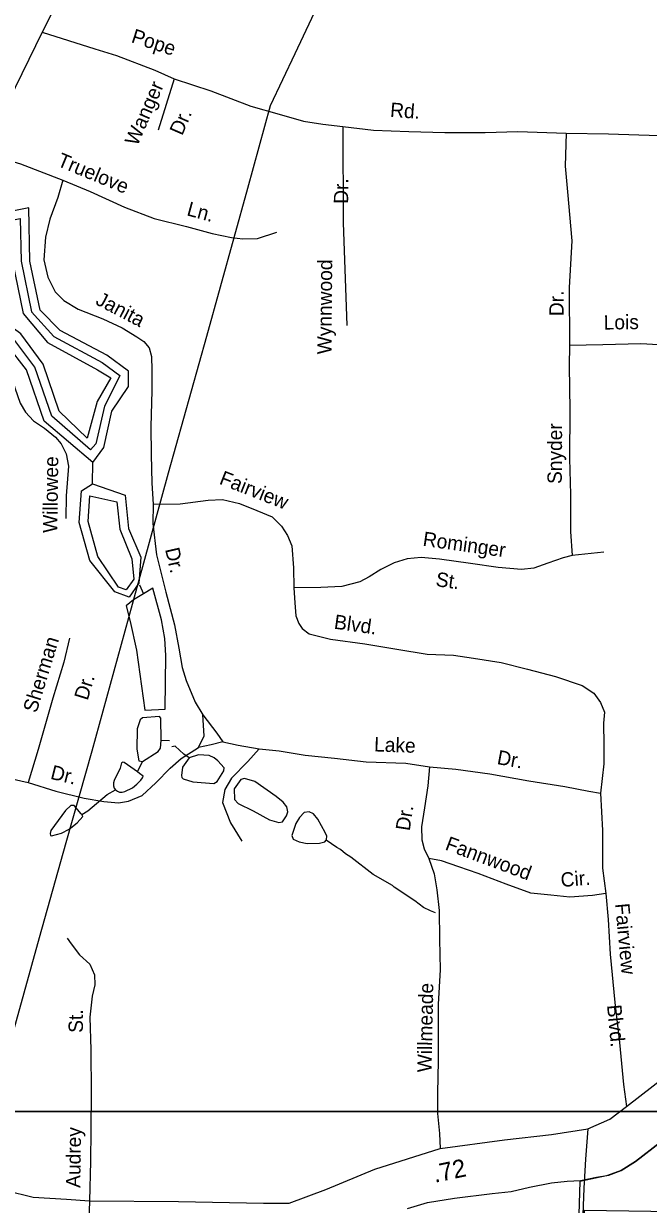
# Model space of a CAD drawing. Extents: x 1551653 to 1702041, y 811336 to 920032.
# Drawn here: x 1618338 to 1621198, y 830882 to 836287 of the extents above; entities that cross this region are included whole.
import ezdxf

# ---------------------------------------------------------------- set-up
doc = ezdxf.new("R2010")
doc.units = 0
for name, color, linetype in [('Old_Level_10', 7, 'Continuous'), ('Old_Level_17', 7, 'Continuous'), ('Old_Level_32', 7, 'Continuous'), ('Old_Level_35', 7, 'Continuous'), ('Old_Level_48', 7, 'Continuous'), ('Old_Level_49', 7, 'Continuous'), ('Old_Level_56', 7, 'Continuous'), ('Old_Level_59', 7, 'Continuous'), ('Old_Level_60', 7, 'Continuous'), ('Old_Level_61', 7, 'Continuous'), ('Old_Level_62', 7, 'Continuous'), ('Old_Level_63', 7, 'Continuous')]:
    doc.layers.add(name, color=color, linetype=linetype)

msp = doc.modelspace()

# ---------------------------------------------------------------- linework, layer by layer
at = {"layer": 'Old_Level_32'}
for points in [[(1618639.488, 830898.254), (1619047.72, 830894.332), (1619435.682, 830886.488), (1619553.247, 830886.488), (1619721.756, 830949.242), (1619945.128, 831043.374), (1620244.62, 831137.121), (1620539.396, 831177.19), (1620754.932, 831200.723), (1620921.488, 831227.331), (1621021.412, 831271.322), (1621097.834, 831329.307), (1621552.417, 831682.303), (1621783.475, 831858.014), (1622002.929, 831983.524), (1622147.926, 832065.889)], [(1617627.024, 831285.077), (1617808.317, 831183.673), (1617958.772, 831093.571), (1618135.268, 831004.943), (1618258.322, 830945.215), (1618381.52, 830913.942), (1618534.354, 830906.098), (1618639.488, 830898.254)], [(1618639.488, 830898.254), (1618626.268, 830469.711), (1618635.727, 829982.106), (1618621.73, 829851.038), (1618583.697, 829811.682), (1618578.968, 829660.192), (1618574.238, 829347.747), (1618592.942, 829226.634), (1618597.672, 829060.943), (1618640.242, 828947.326), (1618715.922, 828814.774), (1618805.791, 828658.551), (1618838.901, 828507.062), (1618853.091, 828327.169), (1618857.789, 828134.395), (1618840.277, 827938.942)]]:
    msp.add_lwpolyline(points, dxfattribs=at)
at = {"layer": 'Old_Level_35'}
for p, q in [((1618423.623, 836246.742), (1618268.979, 835931.719)), ((1619026.754, 836033.158), (1618954.106, 835799.229)), ((1620993.819, 833866.384), (1620849.659, 833852.499))]:
    msp.add_line(p, q, dxfattribs=at)
for points in [[(1618701.007, 836933.535), (1618594.792, 836621.668), (1618507.593, 836414.812), (1618423.623, 836246.742)], [(1618423.623, 836246.742), (1618663.509, 836171.075), (1618763.809, 836140.189), (1618938.2, 836074.067), (1619026.754, 836033.158)], [(1619026.754, 836033.158), (1619194.782, 835978.614), (1619378.704, 835908.161), (1619508.13, 835871.798), (1619619.392, 835839.981), (1619707.946, 835826.345), (1619798.772, 835814.982)], [(1619798.772, 835814.982), (1619939.564, 835799.229), (1620100.779, 835792.41), (1620266.994, 835788.812), (1620450.878, 835788.084), (1620601.09, 835791.926), (1620821.172, 835784.934)], [(1619798.772, 835814.982), (1619801.043, 835376.355), (1619816.95, 834904.464)], [(1620821.172, 835784.934), (1620817.679, 835634.601), (1620828.478, 835515.769), (1620847.438, 835291.545), (1620835.29, 835078.301), (1620837.658, 834813.219)], [(1620821.172, 835784.934), (1621015.819, 835781.934), (1621247.393, 835774.434), (1621408.977, 835775.108), (1621588.698, 835766.46), (1621799.317, 835735.988), (1621987.959, 835711.516), (1622120.707, 835708.02), (1622260.442, 835701.028)], [(1618152.713, 835695.774), (1618323.956, 835644.678), (1618518.04, 835569.93)], [(1618518.04, 835569.93), (1618494.811, 835490.357), (1618457.38, 835391.059), (1618438.112, 835309.406), (1618430.602, 835205.499), (1618449.385, 835125.273), (1618482.259, 835058.97), (1618521.655, 835018.35), (1618587.101, 834979.4), (1618700.274, 834935.68), (1618789.486, 834894.449), (1618856.891, 834853.459), (1618888.452, 834831.008), (1618912.091, 834802.714), (1618923.482, 834762.458), (1618924.427, 834700.605), (1618925.122, 834606.54), (1618920.555, 834440.74), (1618922.606, 834314.828), (1618924.532, 834182.915), (1618931.188, 834086.925)], [(1618518.04, 835569.93), (1618643.056, 835518.165), (1618799.876, 835445.948), (1618934.893, 835393.979), (1619084.239, 835357.733), (1619201.657, 835325.935), (1619289.314, 835306.745), (1619341.043, 835301.893), (1619409.101, 835302.913), (1619497.529, 835331.538)], [(1617897.395, 834804.886), (1617995.16, 834820.312), (1618154.953, 834815.87), (1618218.605, 834796.969), (1618246.246, 834778.6), (1618269.477, 834720.296), (1618297.856, 834619.863), (1618322.847, 834549.719), (1618346.203, 834507.419), (1618383.44, 834468.843), (1618432.961, 834434.021), (1618484.162, 834393.361), (1618509.762, 834363.023), (1618533.036, 834316.728), (1618544.099, 834260.471), (1618532.144, 834124.838), (1618530.638, 834021.01)], [(1620837.658, 834813.219), (1620835.387, 834720.039), (1620838.615, 834517.667), (1620837.316, 834295.771), (1620842.198, 834131.417), (1620842.198, 833960.966), (1620849.659, 833852.499)], [(1621244.841, 834816.536), (1621163.603, 834820.407), (1620989.52, 834816.536), (1620837.658, 834813.219)], [(1618931.188, 834086.925), (1619055.096, 834089.015), (1619183.094, 834105.229), (1619249.187, 834108.089), (1619326.844, 834089.107), (1619406.253, 834057.88), (1619475.702, 834028.854), (1619519.058, 833986.151), (1619546.414, 833943.772), (1619565.646, 833895.557), (1619574.022, 833795.531), (1619574.76, 833703.664)], [(1618931.188, 834086.925), (1618929.804, 833998.907), (1618945.69, 833854.904), (1618989.056, 833684.327), (1619028.626, 833533.842), (1619049.082, 833427.569), (1619063.701, 833339.423), (1619082.691, 833279.203), (1619123.314, 833180.726), (1619158.347, 833122.183)], [(1620849.659, 833852.499), (1620807.605, 833841.144), (1620737.264, 833816.158), (1620672.963, 833793.248), (1620616.828, 833787.985), (1620511.166, 833797.532), (1620383.659, 833815.528), (1620241.993, 833835.61), (1620158.292, 833842.713), (1620094.116, 833835.81), (1620033.936, 833818.618), (1619973.476, 833787.628), (1619919.175, 833754.511), (1619876.879, 833731.155), (1619794.615, 833710.41), (1619698.671, 833705.754), (1619574.76, 833703.664)], [(1619574.76, 833703.664), (1619579.583, 833635.528), (1619584.77, 833575.591), (1619598.28, 833541.296), (1619613.799, 833517.169), (1619645.521, 833492.713), (1619742.899, 833469.324), (1619900.527, 833446.916), (1620045.917, 833422.756), (1620185.543, 833400.712), (1620305.29, 833394.882), (1620397.068, 833381.615), (1620524.532, 833361.618), (1620643.993, 833331.979), (1620773.373, 833297.937), (1620894.593, 833256.257), (1620947.917, 833221.556), (1620979.275, 833179.095), (1620996.585, 833134.722), (1620992.103, 833084.965), (1620994.678, 832985.057), (1620994.02, 832897.898), (1620979.2, 832764.414)], [(1618548.338, 833473.147), (1618522.702, 833363.606), (1618472.124, 833198.337), (1618404.73, 832963.574), (1618358.437, 832812.426)], [(1619138.104, 832972.711), (1619164.804, 833026.199), (1619158.347, 833122.183)], [(1619158.347, 833122.183), (1619222.9, 833039.227), (1619250.295, 832998.85)], [(1618358.437, 832812.426), (1618485.694, 832772.426), (1618615.12, 832740.582), (1618704.857, 832725.356), (1618772.59, 832720.179), (1618818.764, 832727.646), (1618880.903, 832752.6), (1618943.734, 832811.56), (1619008.731, 832878.679), (1619059.433, 832921.878), (1619138.104, 832972.711)], [(1619250.295, 832998.85), (1619196.201, 832985.739), (1619138.104, 832972.711)], [(1619415.728, 832966.478), (1619364.941, 832909.276), (1619289.744, 832832.557), (1619259.082, 832780.95), (1619248.061, 832721.14), (1619284.61, 832628.749), (1619337.32, 832544.031)], [(1619250.295, 832998.85), (1619320.026, 832983.827), (1619415.728, 832966.478)], [(1619415.728, 832966.478), (1619507.388, 832957.216), (1619627.05, 832937.377), (1619760.639, 832923.459), (1619906.39, 832907.298), (1620087.951, 832900.612), (1620195.694, 832885.018)], [(1617723.118, 832932.122), (1617850.544, 832919.785), (1617994.091, 832893.66), (1618183.168, 832853.003), (1618358.437, 832812.426)], [(1620195.694, 832885.018), (1620188.305, 832797.121), (1620172.876, 832697.377), (1620159.487, 832609.598), (1620161.291, 832550.53), (1620172.065, 832509.49), (1620193.378, 832465.232)], [(1620195.694, 832885.018), (1620317.318, 832873.148), (1620472.987, 832852.78), (1620650.22, 832820.169), (1620816.18, 832794.077), (1620925.848, 832773.314), (1620979.2, 832764.414)], [(1620979.2, 832764.414), (1620988.092, 832592.368), (1620988.092, 832420.321), (1621003.97, 832305.308)], [(1621003.97, 832305.308), (1620941.949, 832296.161), (1620837.927, 832287.867), (1620752.268, 832297.007), (1620660.411, 832306.476), (1620547.189, 832347.995), (1620418.095, 832396.036), (1620330.68, 832427.227), (1620250.992, 832454.458), (1620193.378, 832465.232)], [(1620193.378, 832465.232), (1620218.164, 832394.891), (1620229.07, 832320.829), (1620239.568, 832226.761), (1620241.686, 832094.932), (1620245.453, 831954.978), (1620235.179, 831798.804), (1620235.265, 831674.932), (1620235.236, 831538.447), (1620232.273, 831390.13), (1620232.273, 831298.175), (1620242.262, 831205.54), (1620244.62, 831137.121)], [(1621003.97, 832305.308), (1621014.14, 832185.236), (1621023.74, 832027.152), (1621044.445, 831805.01), (1621065.564, 831622.881), (1621084.678, 831430.785), (1621097.834, 831329.307)], [(1618537.492, 832100.2), (1618554.972, 832074.032), (1618594.165, 832023.409), (1618641.527, 831980.823), (1618662.757, 831932.366), (1618664.027, 831886.516), (1618651.369, 831834.744), (1618641.822, 831738.885), (1618645.582, 831588.925), (1618646.573, 831391.192), (1618646.13, 831221.307), (1618643.807, 831077.275), (1618639.488, 830898.254)], [(1620921.488, 831227.331), (1620910.033, 831087.935), (1620902.159, 830956.222), (1620895.063, 830754.451), (1620897.028, 830624.34), (1620905.971, 830552.319), (1620919.406, 830514.225), (1620942.845, 830485.935), (1620970.44, 830455.357), (1620983.878, 830427.27), (1620991.184, 830383.097), (1620986.578, 830343.369), (1620970.082, 830309.485), (1620947.671, 830279.921), (1620903.166, 830236.598)]]:
    msp.add_lwpolyline(points, dxfattribs=at)
at = {"layer": 'Old_Level_48'}
msp.add_lwpolyline([(1620094.674, 830862.017), (1620187.239, 830890.826), (1620310.579, 830910.596), (1620483.616, 830931.282), (1620570.132, 830940.127), (1620653.718, 830960.96), (1620754.193, 830980.766), (1620826.782, 830987.64), (1620887.428, 830990.533), (1620960.056, 831006.393), (1621016.752, 831015.287), (1621073.5, 831036.163), (1621139.288, 831077.997), (1621253.982, 831165.687)], dxfattribs=at)
at = {"layer": 'Old_Level_49'}
for points in [[(1621253.982, 831165.687), (1621139.288, 831077.997), (1621073.5, 831036.163), (1621005.809, 831011.958), (1620884.337, 830986.076)], [(1620884.337, 830986.076), (1620865.109, 830333.387), (1620410.895, 830337.931), (1620469.944, 829969.933), (1620878.735, 829974.476), (1620905.989, 830855.854), (1622929.467, 830824.112), (1623061.189, 829874.587), (1620883.308, 829915.083), (1620856.647, 828900.501), (1620107.194, 828950.477), (1619993.841, 827458.739), (1620193.212, 827436.102), (1620161.417, 826927.343), (1619993.358, 826804.677), (1619829.842, 827090.898), (1619716.288, 827209.02), (1619947.806, 830787.426), (1619811.542, 830737.452), (1619648.025, 830669.304), (1619576.925, 830662.148)]]:
    msp.add_lwpolyline(points, dxfattribs=at)
at = {"layer": 'Old_Level_56'}
msp.add_lwpolyline([(1618270.734, 831596.326), (1618410.501, 832103.976), (1618533.361, 832537.728), (1618651.744, 832957.764), (1618836.244, 833628.596), (1619001.523, 834229.779), (1619177.126, 834856.569), (1619363.75, 835533.362), (1619467.477, 835911.672), (1619581.164, 836149.7), (1619823.155, 836665.68)], dxfattribs=at)
at = {"layer": 'Old_Level_59'}
msp.add_line((1618653.772, 834179.609), (1618654.695, 834278.085), dxfattribs=at)
at = {"layer": 'Old_Level_60'}
for points in [[(1618413.758, 834975.57), (1618366.699, 835199.794), (1618361.778, 835442.781), (1618194.763, 835410.024), (1618041.691, 835186.671)], [(1618654.695, 834278.085), (1618432.726, 834466.375), (1618351.73, 834701.108), (1618261.712, 834817.834), (1618104.745, 834929.33), (1618031.746, 835055.592), (1618041.691, 835186.671)], [(1618654.695, 834278.085), (1618705.753, 834345.957), (1618741.739, 834512.665), (1618817.711, 834626.008), (1618818.736, 834694.905), (1618719.696, 834769.134), (1618504.699, 834881.861), (1618413.758, 834975.57)], [(1618653.772, 834179.609), (1618802.742, 834127.321), (1618817.711, 833976.043), (1618874.715, 833843.58), (1618864.77, 833725.624), (1618821.71, 833660.827), (1618755.785, 833685.126), (1618640.751, 833828.611), (1618592.769, 834003.572), (1618602.714, 834147.826), (1618653.772, 834179.609)]]:
    msp.add_lwpolyline(points, dxfattribs=at)
at = {"layer": 'Old_Level_61'}
for points in [[(1618069.898, 835173.525), (1618218.549, 835373.935), (1618322.715, 835394.389), (1618326.714, 835198.974), (1618374.593, 834967.368), (1618475.992, 834854.026), (1618698.268, 834735.198), (1618778.444, 834675.118), (1618762.552, 834643.18), (1618708.521, 834534.913), (1618668.536, 834362.977), (1618644.044, 834336.026), (1618466.969, 834489.801), (1618389.562, 834714.18), (1618293.393, 834842.286), (1618128.375, 834960.827), (1618067.239, 835061.859), (1618069.898, 835173.525)], [(1618125.718, 835192.137), (1618242.232, 835337.794), (1618287.861, 835346.343), (1618286.729, 835198.154), (1618335.429, 834959.115), (1618447.284, 834826.138), (1618676.84, 834701.262), (1618737.078, 834665.708), (1618675.302, 834557.213), (1618628.448, 834388.198), (1618501.213, 834513.177), (1618427.394, 834727.201), (1618325.073, 834866.687), (1618165.235, 834984.439), (1618104.453, 835077.811), (1618104.453, 835162.891), (1618125.718, 835192.137)], [(1618807.901, 833694.757), (1618773.116, 833707.409), (1618677.148, 833847.168), (1618633.164, 834007.621), (1618641.264, 834124.655), (1618765.423, 834097.998), (1618777.931, 833972.096), (1618834.013, 833836.967), (1618842.684, 833743.782), (1618807.901, 833694.757)]]:
    msp.add_lwpolyline(points, dxfattribs=at)
at = {"layer": 'Old_Level_62'}
for p, q in [((1618868.872, 833717.985), (1618886.403, 833676.616)), ((1619006.154, 833003.276), (1618967.502, 833005.173)), ((1618858.721, 832861.329), (1618882.815, 832908.184))]:
    msp.add_line(p, q, dxfattribs=at)
for points in [[(1618886.403, 833676.616), (1618840.882, 833649.242), (1618808.176, 833621.56), (1618825.093, 833550.15), (1618854.62, 833418.456), (1618892.247, 833144.25), (1618986.674, 833149.068), (1618988.622, 833394.823), (1618984.316, 833472.333), (1618969.039, 833557.379), (1618929.977, 833702.811), (1618886.403, 833676.616)], [(1618967.502, 833005.173), (1618966.374, 833107.443), (1618960.12, 833114.517), (1618881.482, 833109.442), (1618871.23, 833100.061), (1618858.414, 833058.589), (1618856.363, 832965.957), (1618865.591, 832912.285), (1618882.815, 832908.184)], [(1618882.815, 832908.184), (1618953.455, 832955.346), (1618964.118, 832969.289), (1618967.502, 833005.173)], [(1619095.557, 832925.562), (1619070.848, 832942.171), (1619031.375, 832978.722), (1619016.406, 832976.722)], [(1618858.721, 832861.329), (1618798.026, 832904.493), (1618791.874, 832905.466), (1618786.133, 832903.416), (1618780.699, 832877.734), (1618751.992, 832821.498), (1618749.224, 832810.527), (1618749.326, 832797.763), (1618752.812, 832787.459), (1618758.246, 832779.769)], [(1619095.557, 832925.562), (1619065.414, 832883.526), (1619060.903, 832845.284), (1619062.851, 832836.313), (1619069.105, 832829.751), (1619113.294, 832815.654), (1619208.54, 832808.477), (1619224.227, 832817.704), (1619254.574, 832866.456), (1619255.6, 832880.348), (1619226.892, 832911.413), (1619210.283, 832926.331), (1619187.01, 832935.968), (1619138.515, 832939.352), (1619095.557, 832925.562)], [(1618758.246, 832779.769), (1618767.678, 832773.157), (1618777.521, 832768.184), (1618789.414, 832768.082), (1618801.614, 832771.465), (1618835.858, 832788.484), (1618856.261, 832804.581), (1618874.203, 832822.882), (1618881.892, 832833.75), (1618884.968, 832841.542), (1618868.872, 832854.101), (1618858.721, 832861.329)], [(1619388.371, 832682.421), (1619463.215, 832642.282), (1619506.891, 832629.108), (1619522.475, 832633.414), (1619541.135, 832659.814), (1619547.081, 832678.166), (1619543.595, 832701.542), (1619525.858, 832723.432), (1619494.28, 832747.936), (1619396.778, 832817.397), (1619348.693, 832831.033), (1619333.109, 832826.265), (1619301.942, 832784.076), (1619302.659, 832734.966), (1619320.909, 832716.306), (1619388.371, 832682.421)], [(1618604.149, 832665.505), (1618631.524, 832682.37), (1618720.516, 832757.111), (1618758.246, 832779.769)], [(1618604.149, 832665.505), (1618601.996, 832669.811), (1618569.085, 832707.591), (1618553.399, 832707.796), (1618529.613, 832684.882), (1618462.458, 832592.865), (1618459.588, 832578.973), (1618461.433, 832570.104), (1618466.047, 832568.515), (1618511.158, 832580.921), (1618547.247, 832598.401), (1618582.926, 832627.365), (1618608.455, 832657.148), (1618604.149, 832665.505)], [(1619722.811, 832549.188), (1619724.656, 832552.111), (1619726.809, 832567.643), (1619718.812, 832583.689), (1619685.184, 832644.282), (1619664.986, 832668.631), (1619645.814, 832679.089), (1619622.951, 832675.245), (1619601.42, 832652.586), (1619583.478, 832624.955), (1619565.741, 832570.309), (1619572.508, 832553.854), (1619599.78, 832540.833), (1619636.074, 832533.502), (1619692.976, 832534.476), (1619717.582, 832540.73), (1619722.811, 832549.188)], [(1620224.266, 832216.286), (1620200.377, 832224.591), (1620168.594, 832241.047), (1620129.019, 832271.6), (1620033.875, 832332.91), (1620026.083, 832341.01), (1619938.833, 832392.221), (1619835.897, 832471.628), (1619812.111, 832485.93), (1619788.428, 832506.282), (1619772.536, 832514.484), (1619722.811, 832549.188)]]:
    msp.add_lwpolyline(points, dxfattribs=at)
at = {"layer": 'Old_Level_63'}
for points in [[(1569096.749, 874749.337), (1631612.821, 874749.337), (1631612.821, 831307.151), (1569096.749, 831307.151), (1569096.749, 874749.337)], [(1577049.889, 831307.151), (1641328.558, 831307.151), (1641328.558, 811336.298), (1577049.889, 811336.298), (1577049.889, 831307.151)]]:
    msp.add_lwpolyline(points, dxfattribs=at)

# ---------------------------------------------------------------- texts
at = {"layer": 'Old_Level_10'}
for s, rotation, p in [('Pope', 341.915233, (1618826.708, 836201.963)), ('Wanger', 66.479697, (1618858.54, 835722.707)), ('Rd.', 355.761761, (1620014.129, 835860.253)), ('Dr.', 66.479697, (1619063.578, 835770.739)), ('Truelove', 337.507197, (1618487.104, 835636.713)), ('Dr.', 89.560219, (1619823.608, 835461.424)), ('Ln.', 344.847206, (1619081.19, 835409.707)), ('Wynnwood', 89.560219, (1619747.411, 834772.476)), ('Janita', 332.480208, (1618662.878, 835003.752)), ('Dr.', 90.272933, (1620810.168, 834947.789)), ('Lois', 0.887178, (1620993.938, 834885.891)), ('Snyder', 89.664533, (1620801.653, 834179.037)), ('Willowee', 89.169056, (1618491.916, 833954.671)), ('Fairview', 338.533225, (1619229.629, 834180.886)), ('Rominger', 351.931767, (1620162.684, 833896.767)), ('Dr.', 282.836108, (1618985.282, 833880.387)), ('St.', 351.931767, (1620221.831, 833712.055)), ('Blvd.', 351.909136, (1619756.26, 833517.265)), ('Sherman', 72.984272, (1618396.79, 833127.81)), ('Dr.', 72.984272, (1618630.769, 833185.254)), ('Lake', 357.890928, (1619941.508, 832955.276)), ('Dr.', 349.574053, (1620501.93, 832897.598)), ('Dr.', 346.177544, (1618457.174, 832830.27)), ('Dr.', 81.327394, (1620105.285, 832588.736)), ('Fannwood', 339.587708, (1620263.475, 832506.714)), ('Cir.', 4.558694, (1620798.895, 832333.979)), ('Fairview', 275.325022, (1621045.379, 832257.189)), ('Willmeade', 88.832406, (1620205.468, 831485.279)), ('Blvd.', 275.325022, (1621008.665, 831793.099)), ('St.', 90.2871, (1618609.664, 831667.043)), ('Audrey', 89.076061, (1618597.082, 830956.913))]:
    msp.add_text(s, height=65.6167, rotation=rotation, dxfattribs=at).set_placement(p)
at = {"layer": 'Old_Level_17'}
msp.add_text('.72', height=82.0208, rotation=11.647019, dxfattribs=at).set_placement((1620220.169, 830980.352))

doc.saveas('drawing.dxf')
